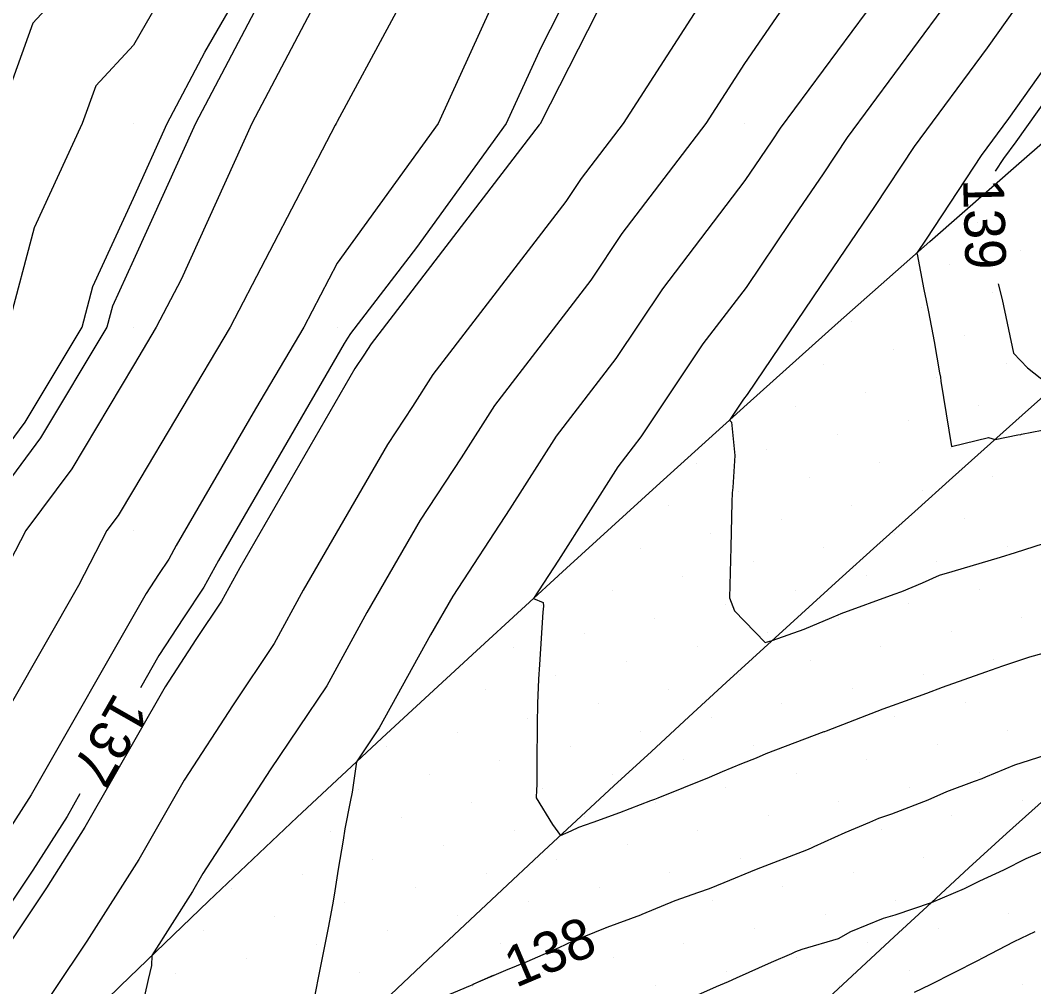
# Model space of a CAD drawing. Extents: x 2354170 to 2357230, y 866100 to 868290.
# Drawn here: x 2355604.42 to 2355654.19, y 866637.6 to 866685.08 of the extents above; entities that cross this region are included whole.
import ezdxf

# ---------------------------------------------------------------- set-up
doc = ezdxf.new("R2010")
doc.units = 0
for name, color, linetype in [('Default', 7, 'Continuous'), ('DTM Contours Minor', 7, 'Continuous'), ('DTM Contours Minor Text', 7, 'Continuous'), ('Exist DTM Breakline', 7, 'Continuous'), ('Exist DTM QL2 LIDAR Elevation Point', 7, 'Continuous'), ('Exist DTM Scan Elevation Point', 7, 'Continuous'), ('Exist Roads EOP', 7, 'Continuous')]:
    doc.layers.add(name, color=color, linetype=linetype)

msp = doc.modelspace()

# ---------------------------------------------------------------- linework, layer by layer
at = {"layer": 'Default'}
for points in [[(2355645.958, 866720.007), (2355642.592, 866712.621), (2355642.004, 866710.007), (2355639.979, 866707.271), (2355635.363, 866700.007), (2355629.979, 866690.856), (2355629.564, 866690.007), (2355629.078, 866689.107), (2355624.939, 866680.007), (2355619.979, 866673.14), (2355618.344, 866670.007), (2355615.966, 866665.994), (2355612.078, 866659.269), (2355611.717, 866658.61), (2355611.21, 866657.852), (2355610.604, 866656.92), (2355604.955, 866647.024), (2355603.716, 866645.073), (2355602.189, 866642.793), (2355597.958, 866636.534)], [(2355650.099, 866719.658), (2355649.979, 866718.997), (2355647.957, 866710.007), (2355642.192, 866702.22), (2355640.491, 866700.007), (2355639.979, 866699.02), (2355635.036, 866690.007), (2355629.979, 866680.052), (2355629.958, 866680.007), (2355629.904, 866679.933), (2355621.643, 866669.178), (2355621.291, 866668.624), (2355620.857, 866667.962), (2355615.198, 866658.174), (2355614.3, 866656.535), (2355613.039, 866654.65), (2355611.534, 866652.333), (2355607.599, 866645.439), (2355605.701, 866642.452), (2355603.364, 866638.96), (2355600.868, 866635.268), (2355599.984, 866633.953)], [(2355621.817, 866718.169), (2355619.979, 866712.772), (2355619.059, 866710.007), (2355618.143, 866708.172), (2355614.411, 866700.007), (2355609.978, 866690.44), (2355609.722, 866690.007), (2355605.044, 866684.941), (2355603.259, 866680.007), (2355602.227, 866677.758), (2355600.151, 866670.007), (2355600.086, 866669.899), (2355599.978, 866669.753), (2355591.988, 866660.007), (2355589.978, 866656.928), (2355587.136, 866652.383), (2355581.606, 866641.634), (2355580.789, 866640.006), (2355579.978, 866638.688), (2355576.767, 866630.841)], [(2355639.979, 866716.059), (2355637.942, 866712.044), (2355636.934, 866710.007), (2355630.733, 866700.761), (2355630.254, 866700.007), (2355629.979, 866699.54), (2355625.318, 866690.007), (2355619.979, 866680.098), (2355619.931, 866680.007), (2355619.891, 866679.919), (2355614.721, 866670.007), (2355609.978, 866662.006), (2355609.231, 866660.754), (2355608.677, 866660.007), (2355607.274, 866657.302), (2355602.311, 866648.608), (2355601.73, 866647.694), (2355601.015, 866646.625), (2355595.048, 866637.8), (2355593.902, 866636.094)], [(2355625.091, 866714.895), (2355623.426, 866710.007), (2355619.979, 866702.026), (2355619.056, 866700.007), (2355618.259, 866698.287), (2355613.524, 866690.007), (2355609.978, 866683.858), (2355608.13, 866681.856), (2355607.461, 866680.007), (2355605.107, 866674.878), (2355603.802, 866670.007), (2355602.372, 866667.613), (2355599.978, 866664.376), (2355596.396, 866660.007), (2355589.978, 866650.175), (2355589.909, 866650.064), (2355589.774, 866649.802), (2355584.86, 866640.006), (2355579.978, 866632.07), (2355579.215, 866630.205), (2355577.723, 866627.751), (2355572.543, 866618.57)], [(2355634.855, 866715.131), (2355632.318, 866710.007), (2355629.979, 866706.519), (2355626.535, 866700.007), (2355622.12, 866692.149), (2355621.073, 866690.007), (2355619.979, 866687.976), (2355615.785, 866680.007), (2355612.316, 866672.344), (2355611.097, 866670.007), (2355609.978, 866668.12), (2355606.945, 866663.04), (2355604.7, 866660.007), (2355599.978, 866650.909), (2355599.416, 866650.006), (2355598.61, 866648.638), (2355592.139, 866639.066), (2355591.65, 866638.339), (2355591.063, 866637.523)], [(2355653.876, 866713.904), (2355652.484, 866710.007), (2355649.979, 866705.454), (2355645.791, 866700.007), (2355641.281, 866691.31), (2355640.492, 866690.007), (2355639.979, 866689.261), (2355634.021, 866680.007), (2355631.964, 866677.308), (2355631.205, 866676.169), (2355624.675, 866667.669), (2355623.682, 866666.106), (2355622.457, 866664.238), (2355618.318, 866657.078), (2355616.884, 866654.46), (2355614.869, 866651.449), (2355612.464, 866647.745), (2355610.242, 866643.854), (2355607.686, 866639.831), (2355604.539, 866635.128)], [(2355656.277, 866710.007), (2355651.75, 866701.778), (2355650.93, 866700.007), (2355649.979, 866698.506), (2355644.826, 866690.007), (2355639.979, 866682.956), (2355638.08, 866680.007), (2355633.957, 866674.597), (2355632.436, 866672.315), (2355627.707, 866666.159), (2355626.074, 866663.588), (2355624.058, 866660.513), (2355621.439, 866655.983), (2355619.467, 866652.385), (2355616.699, 866648.247), (2355613.393, 866643.158), (2355612.886, 866642.27), (2355610.888, 866639.124), (2355610.862, 866638.642), (2355610.698, 866637.948), (2355610.373, 866636.503)], [(2355569.867, 866609.619), (2355570.488, 866610.819), (2355572.193, 866613.299), (2355573.632, 866615.441), (2355574.937, 866617.23), (2355580.578, 866627.228), (2355581.164, 866628.024), (2355581.655, 866628.746), (2355582.075, 866629.372), (2355587.255, 866637.283), (2355588.93, 866640.006), (2355589.978, 866642.096), (2355594.637, 866650.006), (2355599.978, 866658.572), (2355600.723, 866660.007), (2355604.659, 866665.326), (2355607.454, 866670.007), (2355607.987, 866671.998), (2355609.978, 866676.337), (2355611.64, 866680.007), (2355613.485, 866683.514), (2355617.229, 866690.007), (2355619.979, 866694.815), (2355620.438, 866695.633)], [(2355647.361, 866687.389), (2355641.73, 866679.77), (2355641.323, 866679.15), (2355640.767, 866678.335), (2355640.007, 866677.21), (2355635.951, 866671.887), (2355633.667, 866668.462), (2355630.739, 866664.65), (2355628.465, 866661.07), (2355625.658, 866656.789), (2355624.559, 866654.887), (2355622.05, 866650.31), (2355620.934, 866648.641), (2355620.72, 866647.158), (2355620.624, 866646.681), (2355620.357, 866645.36), (2355620.282, 866644.802), (2355620.029, 866643.38), (2355619.837, 866642.099), (2355619.749, 866641.628), (2355619.532, 866640.499), (2355619.334, 866639.434), (2355619.18, 866638.691), (2355618.811, 866636.783)], [(2355650.836, 866687.193), (2355645.02, 866679.324), (2355643.848, 866677.539), (2355642.247, 866675.192), (2355640.061, 866671.955), (2355637.944, 866669.177), (2355634.898, 866664.608), (2355633.771, 866663.14), (2355630.856, 866658.552), (2355629.626, 866656.676), (2355630.097, 866656.466), (2355630.106, 866656.289), (2355630.088, 866655.997), (2355629.91, 866653.421), (2355629.869, 866652.709), (2355629.819, 866651.518), (2355629.796, 866650.498), (2355629.793, 866648.589), (2355629.783, 866647.51), (2355629.763, 866647.276), (2355629.749, 866646.882), (2355630.559, 866645.565), (2355630.954, 866645.035), (2355631.478, 866645.261), (2355631.848, 866645.436), (2355632.171, 866645.555), (2355632.55, 866645.679), (2355633.866, 866646.152), (2355635.387, 866646.743), (2355635.586, 866646.819), (2355635.743, 866646.879), (2355638.268, 866647.891), (2355638.897, 866648.179), (2355639.852, 866648.559), (2355640.567, 866648.835), (2355641.046, 866649.05), (2355643.891, 866650.133), (2355643.91, 866650.139), (2355643.924, 866650.144), (2355644.004, 866650.176), (2355646.79, 866651.246), (2355647.257, 866651.42), (2355647.889, 866651.645), (2355648.94, 866652.014), (2355649.706, 866652.314), (2355651.83, 866653.071), (2355652.66, 866653.357), (2355653.986, 866653.812), (2355655.603, 866654.243)], [(2355653.748, 866686.343), (2355651.892, 866683.724), (2355648.311, 866678.878), (2355646.373, 866675.929), (2355643.728, 866672.05), (2355640.115, 866666.7), (2355639.938, 866666.467), (2355639.245, 866665.428), (2355639.352, 866665.325), (2355639.504, 866663.692), (2355639.406, 866662.126), (2355639.38, 866661.863), (2355639.355, 866661.401), (2355639.319, 866659.186), (2355639.242, 866656.698), (2355639.495, 866656.072), (2355641.002, 866654.515), (2355641.349, 866654.606), (2355642.919, 866655.162), (2355644.272, 866655.741), (2355644.584, 866655.865), (2355644.736, 866655.941), (2355647.327, 866656.886), (2355647.714, 866657.017), (2355648.723, 866657.437), (2355649.562, 866657.816), (2355650.175, 866657.999), (2355652.56, 866658.705), (2355653.29, 866658.936), (2355654.659, 866659.367)], [(2355655.829, 866684.321), (2355652.949, 866680.255), (2355651.601, 866678.432), (2355648.898, 866674.319), (2355648.426, 866673.626), (2355648.467, 866673.581), (2355648.792, 866671.844), (2355648.905, 866671.304), (2355649.025, 866670.75), (2355649.304, 866669.296), (2355649.559, 866667.762), (2355649.6, 866667.552), (2355649.63, 866667.352), (2355650.155, 866664.132), (2355651.971, 866664.575), (2355652.286, 866664.484), (2355653.408, 866664.703), (2355653.547, 866664.728), (2355653.583, 866664.737), (2355654.601, 866664.941)], [(2355624.898, 866636.965), (2355626.531, 866637.666), (2355626.606, 866637.696), (2355626.697, 866637.737), (2355628.256, 866638.419), (2355629.307, 866638.831), (2355630.879, 866639.527), (2355631.573, 866639.85), (2355632.022, 866640.033), (2355633.24, 866640.523), (2355634.891, 866641.132), (2355634.956, 866641.159), (2355636.58, 866641.839), (2355637.74, 866642.245), (2355638.266, 866642.419), (2355638.987, 866642.721), (2355640.564, 866643.374), (2355643.045, 866644.324), (2355643.269, 866644.428), (2355643.409, 866644.49), (2355644.92, 866645.179), (2355646.142, 866645.679), (2355646.583, 866645.871), (2355647.217, 866646.099), (2355648.998, 866646.787), (2355649.923, 866647.187), (2355651.269, 866647.692), (2355651.661, 866647.829), (2355651.833, 866647.909), (2355653.265, 866648.496), (2355654.751, 866648.976)], [(2355637.538, 866637.134), (2355638.604, 866637.611), (2355639.196, 866637.849), (2355639.583, 866638.028), (2355641.305, 866638.802), (2355642.307, 866639.223), (2355642.505, 866639.32), (2355642.813, 866639.442), (2355644.593, 866639.965), (2355645.205, 866640.304), (2355646.814, 866640.959), (2355647.374, 866641.131), (2355649.16, 866641.73), (2355649.169, 866641.734), (2355650.778, 866642.419), (2355650.942, 866642.504), (2355651.546, 866642.806), (2355652.713, 866643.344), (2355653.818, 866643.904), (2355655.119, 866644.449)], [(2355648.324, 866637.323), (2355649.119, 866637.715), (2355651.438, 866638.886), (2355651.686, 866639.014), (2355653.229, 866639.814), (2355654.259, 866640.309)]]:
    msp.add_lwpolyline(points, dxfattribs=at)
at = {"layer": 'DTM Contours Minor'}
for points in [[(2355679.217, 866719.245), (2355673.803, 866708.949), (2355672.949, 866707.748), (2355671.891, 866706.272), (2355670.573, 866704.361), (2355665.842, 866696.966), (2355664.023, 866694.363), (2355661.702, 866690.956), (2355658.999, 866687.181), (2355656.523, 866683.647), (2355653.301, 866679.099), (2355652.698, 866678.283), (2355652.287, 866677.658)], [(2355647.712, 866717.74), (2355645.973, 866710.007), (2355639.979, 866701.911), (2355638.769, 866700.007), (2355637.04, 866697.068), (2355633.168, 866690.007), (2355629.979, 866683.73), (2355628.285, 866680.007), (2355623.878, 866673.906), (2355620.632, 866669.681), (2355620.494, 866669.464), (2355620.324, 866669.204), (2355614.158, 866658.539), (2355613.439, 866657.227), (2355612.429, 866655.718), (2355611.224, 866653.862), (2355610.325, 866652.286)], [(2355632.797, 866717.189), (2355629.979, 866711.496), (2355629.456, 866710.53), (2355629.278, 866710.007), (2355628.745, 866708.773), (2355624.108, 866700.007), (2355619.979, 866692.656), (2355618.464, 866690.007), (2355616.402, 866686.43), (2355613.022, 866680.007), (2355609.978, 866673.285), (2355608.947, 866671.038), (2355608.671, 866670.007), (2355605.421, 866664.564), (2355602.049, 866660.007), (2355599.978, 866656.018), (2355596.23, 866650.006), (2355590.859, 866640.887), (2355590.199, 866639.91), (2355590.149, 866639.836), (2355590.089, 866639.753), (2355583.091, 866629.065)], [(2355647.361, 866687.389), (2355641.73, 866679.77), (2355641.323, 866679.15), (2355640.767, 866678.335), (2355640.007, 866677.21), (2355635.951, 866671.887), (2355633.667, 866668.462), (2355630.739, 866664.65), (2355628.465, 866661.07), (2355625.658, 866656.789), (2355624.559, 866654.887), (2355622.05, 866650.31), (2355620.934, 866648.641), (2355620.72, 866647.158), (2355620.624, 866646.681), (2355620.357, 866645.36), (2355620.282, 866644.802), (2355620.029, 866643.38), (2355619.837, 866642.099), (2355619.749, 866641.628), (2355619.532, 866640.499), (2355619.334, 866639.434), (2355619.18, 866638.691), (2355618.811, 866636.783)], [(2355652.443, 866672.134), (2355652.446, 866672.125), (2355652.627, 866671.365), (2355653.196, 866668.728), (2355653.885, 866668.004), (2355655.128, 866667.014)], [(2355633.189, 866640.503), (2355633.24, 866640.523), (2355634.891, 866641.132), (2355634.956, 866641.159), (2355636.58, 866641.839), (2355637.74, 866642.245), (2355638.266, 866642.419), (2355638.987, 866642.721), (2355640.564, 866643.374), (2355643.045, 866644.324), (2355643.269, 866644.428), (2355643.409, 866644.49), (2355644.92, 866645.179), (2355646.142, 866645.679), (2355646.583, 866645.871), (2355647.217, 866646.099), (2355648.998, 866646.787), (2355649.923, 866647.187), (2355651.269, 866647.692), (2355651.661, 866647.829), (2355651.833, 866647.909), (2355653.265, 866648.496), (2355654.751, 866648.976)], [(2355607.35, 866647.075), (2355606.717, 866645.967), (2355605.039, 866643.325), (2355602.973, 866640.238), (2355599.898, 866635.69)], [(2355624.898, 866636.965), (2355626.531, 866637.666), (2355626.606, 866637.696), (2355626.697, 866637.737), (2355627.666, 866638.161)]]:
    msp.add_lwpolyline(points, dxfattribs=at)
at = {"layer": 'Exist DTM Breakline'}
for points in [[(2355655.798, 866667.61), (2355653.931, 866665.948), (2355652.064, 866664.285), (2355650.204, 866662.614), (2355648.345, 866660.943), (2355646.485, 866659.272), (2355644.627, 866657.6), (2355642.781, 866655.914), (2355640.935, 866654.228), (2355639.089, 866652.542), (2355637.244, 866650.855), (2355635.409, 866649.158), (2355633.574, 866647.46), (2355631.739, 866645.762), (2355629.904, 866644.063), (2355628.081, 866642.353), (2355626.257, 866640.643), (2355624.434, 866638.932), (2355622.612, 866637.221)], [(2355654.709, 866646.793), (2355652.847, 866645.125), (2355651.006, 866643.433), (2355649.169, 866641.738), (2355647.331, 866640.043), (2355645.493, 866638.348), (2355643.672, 866636.636)]]:
    msp.add_lwpolyline(points, dxfattribs=at)
at = {"layer": 'Exist DTM QL2 LIDAR Elevation Point'}
for p, q in [((2355609.978, 866680.007), (2355609.978, 866680.007)), ((2355619.979, 866680.007), (2355619.979, 866680.007)), ((2355629.979, 866680.007), (2355629.979, 866680.007)), ((2355639.979, 866680.007), (2355639.979, 866680.007)), ((2355609.978, 866670.007), (2355609.978, 866670.007)), ((2355619.979, 866670.007), (2355619.979, 866670.007)), ((2355609.978, 866660.007), (2355609.978, 866660.007))]:
    msp.add_line(p, q, dxfattribs=at)
at = {"layer": 'Exist DTM Scan Elevation Point'}
for p, q in [((2355651.446, 866675.144), (2355651.446, 866675.144)), ((2355653.531, 866673.765), (2355653.531, 866673.765)), ((2355650.066, 866673.059), (2355650.066, 866673.059)), ((2355652.151, 866671.68), (2355652.151, 866671.68)), ((2355648.687, 866670.974), (2355648.687, 866670.974)), ((2355645.222, 866670.269), (2355645.222, 866670.269)), ((2355650.772, 866669.595), (2355650.772, 866669.595)), ((2355647.307, 866668.889), (2355647.307, 866668.889)), ((2355643.843, 866668.184), (2355643.843, 866668.184)), ((2355652.857, 866668.215), (2355652.857, 866668.215)), ((2355649.392, 866667.51), (2355649.392, 866667.51)), ((2355645.928, 866666.804), (2355645.928, 866666.804)), ((2355642.463, 866666.099), (2355642.463, 866666.099)), ((2355651.477, 866666.13), (2355651.477, 866666.13)), ((2355648.013, 866665.425), (2355648.013, 866665.425)), ((2355644.548, 866664.719), (2355644.548, 866664.719)), ((2355653.562, 866664.751), (2355653.562, 866664.751)), ((2355641.084, 866664.014), (2355641.084, 866664.014)), ((2355650.098, 866664.045), (2355650.098, 866664.045)), ((2355637.62, 866663.308), (2355637.62, 866663.308)), ((2355646.633, 866663.34), (2355646.633, 866663.34)), ((2355643.169, 866662.634), (2355643.169, 866662.634)), ((2355652.183, 866662.666), (2355652.183, 866662.666)), ((2355639.705, 866661.929), (2355639.705, 866661.929)), ((2355648.718, 866661.96), (2355648.718, 866661.96)), ((2355636.24, 866661.223), (2355636.24, 866661.223)), ((2355645.254, 866661.255), (2355645.254, 866661.255)), ((2355641.79, 866660.549), (2355641.79, 866660.549)), ((2355650.803, 866660.581), (2355650.803, 866660.581)), ((2355638.325, 866659.844), (2355638.325, 866659.844)), ((2355647.339, 866659.875), (2355647.339, 866659.875)), ((2355634.861, 866659.138), (2355634.861, 866659.138)), ((2355643.875, 866659.17), (2355643.875, 866659.17)), ((2355652.888, 866659.201), (2355652.888, 866659.201)), ((2355640.41, 866658.464), (2355640.41, 866658.464)), ((2355649.424, 866658.496), (2355649.424, 866658.496)), ((2355636.946, 866657.759), (2355636.946, 866657.759)), ((2355645.96, 866657.79), (2355645.96, 866657.79)), ((2355651.509, 866657.116), (2355651.509, 866657.116)), ((2355633.481, 866657.053), (2355633.481, 866657.053)), ((2355642.495, 866657.085), (2355642.495, 866657.085)), ((2355630.017, 866656.348), (2355630.017, 866656.348)), ((2355639.031, 866656.379), (2355639.031, 866656.379)), ((2355648.045, 866656.411), (2355648.045, 866656.411)), ((2355635.566, 866655.674), (2355635.566, 866655.674)), ((2355644.58, 866655.705), (2355644.58, 866655.705)), ((2355653.594, 866655.737), (2355653.594, 866655.737)), ((2355632.102, 866654.968), (2355632.102, 866654.968)), ((2355641.116, 866655), (2355641.116, 866655)), ((2355650.13, 866655.031), (2355650.13, 866655.031)), ((2355628.637, 866654.263), (2355628.637, 866654.263)), ((2355637.651, 866654.294), (2355637.651, 866654.294)), ((2355646.665, 866654.326), (2355646.665, 866654.326)), ((2355652.214, 866653.652), (2355652.214, 866653.652)), ((2355634.187, 866653.589), (2355634.187, 866653.589)), ((2355643.201, 866653.62), (2355643.201, 866653.62)), ((2355630.722, 866652.883), (2355630.722, 866652.883)), ((2355639.736, 866652.915), (2355639.736, 866652.915)), ((2355648.75, 866652.947), (2355648.75, 866652.947)), ((2355627.258, 866652.178), (2355627.258, 866652.178)), ((2355636.272, 866652.209), (2355636.272, 866652.209)), ((2355645.286, 866652.241), (2355645.286, 866652.241)), ((2355632.807, 866651.504), (2355632.807, 866651.504)), ((2355641.821, 866651.535), (2355641.821, 866651.535)), ((2355650.835, 866651.567), (2355650.835, 866651.567)), ((2355629.343, 866650.798), (2355629.343, 866650.798)), ((2355638.357, 866650.83), (2355638.357, 866650.83)), ((2355647.371, 866650.862), (2355647.371, 866650.862)), ((2355643.906, 866650.156), (2355643.906, 866650.156)), ((2355652.92, 866650.188), (2355652.92, 866650.188)), ((2355625.879, 866650.093), (2355625.879, 866650.093)), ((2355634.892, 866650.124), (2355634.892, 866650.124)), ((2355622.414, 866649.387), (2355622.414, 866649.387)), ((2355631.428, 866649.419), (2355631.428, 866649.419)), ((2355640.442, 866649.45), (2355640.442, 866649.45)), ((2355649.456, 866649.482), (2355649.456, 866649.482)), ((2355627.964, 866648.713), (2355627.964, 866648.713)), ((2355636.977, 866648.745), (2355636.977, 866648.745)), ((2355645.991, 866648.777), (2355645.991, 866648.777)), ((2355624.499, 866648.008), (2355624.499, 866648.008)), ((2355633.513, 866648.039), (2355633.513, 866648.039)), ((2355642.527, 866648.071), (2355642.527, 866648.071)), ((2355651.541, 866648.103), (2355651.541, 866648.103)), ((2355621.035, 866647.302), (2355621.035, 866647.302)), ((2355630.049, 866647.334), (2355630.049, 866647.334)), ((2355639.062, 866647.365), (2355639.062, 866647.365)), ((2355648.076, 866647.397), (2355648.076, 866647.397)), ((2355635.598, 866646.66), (2355635.598, 866646.66)), ((2355644.612, 866646.692), (2355644.612, 866646.692)), ((2355653.626, 866646.723), (2355653.626, 866646.723)), ((2355626.584, 866646.628), (2355626.584, 866646.628)), ((2355623.12, 866645.923), (2355623.12, 866645.923)), ((2355632.134, 866645.954), (2355632.134, 866645.954)), ((2355641.147, 866645.986), (2355641.147, 866645.986)), ((2355650.161, 866646.018), (2355650.161, 866646.018)), ((2355619.655, 866645.217), (2355619.655, 866645.217)), ((2355628.669, 866645.249), (2355628.669, 866645.249)), ((2355637.683, 866645.28), (2355637.683, 866645.28)), ((2355646.697, 866645.312), (2355646.697, 866645.312)), ((2355625.205, 866644.543), (2355625.205, 866644.543)), ((2355634.219, 866644.575), (2355634.219, 866644.575)), ((2355643.232, 866644.607), (2355643.232, 866644.607)), ((2355621.74, 866643.838), (2355621.74, 866643.838)), ((2355630.754, 866643.869), (2355630.754, 866643.869)), ((2355639.768, 866643.901), (2355639.768, 866643.901)), ((2355648.782, 866643.933), (2355648.782, 866643.933)), ((2355636.304, 866643.195), (2355636.304, 866643.195)), ((2355645.317, 866643.227), (2355645.317, 866643.227)), ((2355618.276, 866643.132), (2355618.276, 866643.132)), ((2355627.29, 866643.164), (2355627.29, 866643.164)), ((2355614.811, 866642.427), (2355614.811, 866642.427)), ((2355623.825, 866642.458), (2355623.825, 866642.458)), ((2355632.839, 866642.49), (2355632.839, 866642.49)), ((2355641.853, 866642.522), (2355641.853, 866642.522)), ((2355650.867, 866642.553), (2355650.867, 866642.553)), ((2355620.361, 866641.753), (2355620.361, 866641.753)), ((2355629.375, 866641.784), (2355629.375, 866641.784)), ((2355638.389, 866641.816), (2355638.389, 866641.816)), ((2355647.402, 866641.848), (2355647.402, 866641.848)), ((2355616.896, 866641.047), (2355616.896, 866641.047)), ((2355625.91, 866641.079), (2355625.91, 866641.079)), ((2355634.924, 866641.11), (2355634.924, 866641.11)), ((2355643.938, 866641.142), (2355643.938, 866641.142)), ((2355652.952, 866641.174), (2355652.952, 866641.174)), ((2355613.432, 866640.342), (2355613.432, 866640.342)), ((2355622.446, 866640.373), (2355622.446, 866640.373)), ((2355631.46, 866640.405), (2355631.46, 866640.405)), ((2355640.473, 866640.437), (2355640.473, 866640.437)), ((2355649.487, 866640.468), (2355649.487, 866640.468)), ((2355627.995, 866639.699), (2355627.995, 866639.699)), ((2355637.009, 866639.731), (2355637.009, 866639.731)), ((2355646.023, 866639.763), (2355646.023, 866639.763)), ((2355618.981, 866639.668), (2355618.981, 866639.668)), ((2355615.517, 866638.962), (2355615.517, 866638.962)), ((2355633.545, 866639.025), (2355633.545, 866639.025)), ((2355642.558, 866639.057), (2355642.558, 866639.057)), ((2355651.572, 866639.089), (2355651.572, 866639.089)), ((2355612.053, 866638.257), (2355612.053, 866638.257)), ((2355621.066, 866638.288), (2355621.066, 866638.288)), ((2355630.08, 866638.32), (2355630.08, 866638.32)), ((2355639.094, 866638.352), (2355639.094, 866638.352)), ((2355648.108, 866638.383), (2355648.108, 866638.383)), ((2355653.657, 866637.709), (2355653.657, 866637.709)), ((2355626.616, 866637.614), (2355626.616, 866637.614)), ((2355635.63, 866637.646), (2355635.63, 866637.646)), ((2355644.643, 866637.678), (2355644.643, 866637.678))]:
    msp.add_line(p, q, dxfattribs=at)
at = {"layer": 'Exist Roads EOP'}
msp.add_lwpolyline([(2355575.344, 866603.761), (2355579.578, 866608.012), (2355583.812, 866612.263), (2355588.047, 866616.513), (2355592.286, 866620.759), (2355596.531, 866624.999), (2355600.785, 866629.231), (2355605.054, 866633.447), (2355609.346, 866637.64), (2355613.669, 866641.801), (2355618.025, 866645.926), (2355622.412, 866650.02), (2355626.816, 866654.095), (2355631.235, 866658.154), (2355635.669, 866662.195), (2355640.12, 866666.219), (2355644.589, 866670.222), (2355649.077, 866674.204), (2355653.586, 866678.163), (2355658.11, 866682.104)], dxfattribs=at)

# ---------------------------------------------------------------- texts
at = {"layer": 'DTM Contours Minor Text'}
for s, rotation, p in [('139', 271.6167, (2355650.714, 866677.273)), ('137', 240.2797, (2355609.081, 866652.125)), ('138', 22.9744, (2355628.754, 866637.532))]:
    msp.add_text(s, height=2, rotation=rotation, dxfattribs=at).set_placement(p)

doc.saveas('drawing.dxf')
